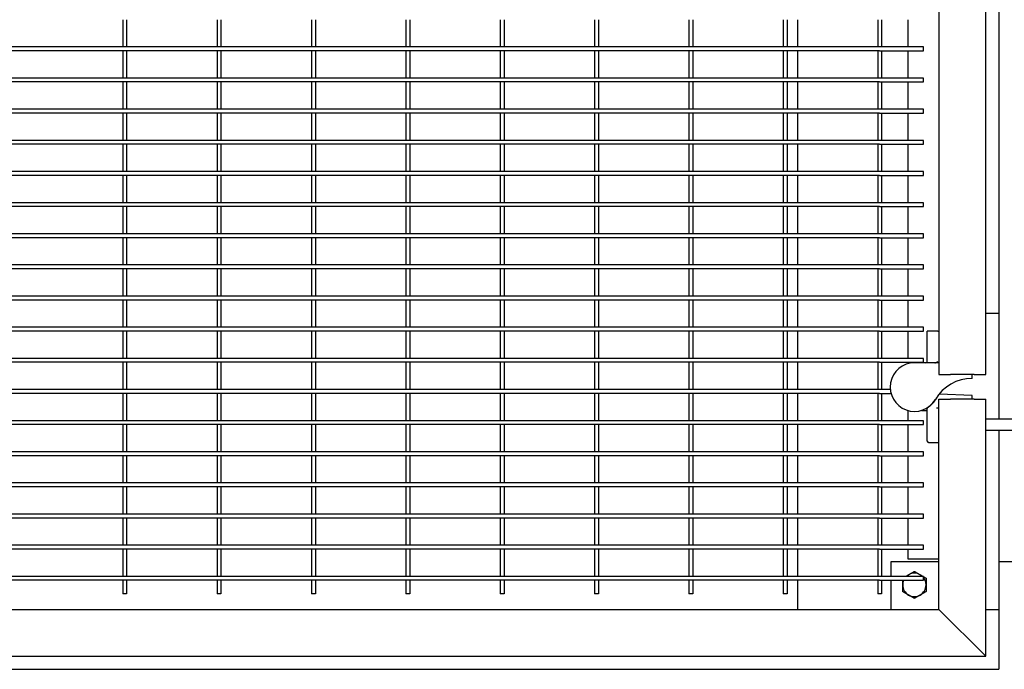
# Model space of a CAD drawing. Header units: inches. Extents: x 36 to 1719, y -84 to 1122.
# Tile 523 of 558: x 1014 to 1046, y 812 to 833. Entities that reach past the tile are written whole.
import ezdxf

# ---------------------------------------------------------------- set-up
doc = ezdxf.new("R2010")
doc.units = ezdxf.units.IN
doc.header["$LTSCALE"] = 48
doc.header["$MEASUREMENT"] = 0
doc.layers.add('Dimension (ANSI)', color=7, linetype='Continuous', lineweight=25)
doc.layers.add('Visible (ANSI)', color=7, linetype='Continuous', lineweight=30)
doc.styles.add('Note Text (ANSI)', font='tahoma.ttf')
doc.dimstyles.new('Architectural (ANSI)', dxfattribs={"dimscale": 48, "dimtxt": 0.125, "dimasz": 0.098425, "dimexe": 0.125, "dimexo": 0.0625, "dimgap": 0.031496, "dimtad": 0, "dimtih": 1, "dimtoh": 1, "dimdec": 4, "dimrnd": 1e-08, "dimzin": 3, "dimdsep": 46, "dimlunit": 4, "dimtxsty": 'Note Text (ANSI)', "dimcen": 0.09, "dimdle": 0.393701, "dimclrd": 256, "dimclre": 256, "dimclrt": 256, "dimadec": 0, "dimazin": 3, "dimtfac": 0.96, "dimtofl": 0, "dimtmove": 0, "dimatfit": 3, "dimfxl": 1, "dimfrac": 2, "dimtolj": 1, "dimtzin": 12, "dimlwd": -1, "dimlwe": -1, "dimarcsym": 0})

# ---------------------------------------------------------------- blocks, each defined once
blk = doc.blocks.new('*D15')
at = {"layer": 'Defpoints', "color": 0, "transparency": 16777216}
for p in [(1046.918, 854.671), (727.918, 840.715), (1046.918, 743.531)]:
    blk.add_point(p, dxfattribs=at)
at = {"layer": 'Dimension (ANSI)', "transparency": 16777216}
for p, q in [((1046.918, 851.671), (1046.918, 737.531)), ((727.918, 837.715), (727.918, 737.531)), ((732.642, 743.531), (854.572, 743.531)), ((1042.193, 743.531), (878.263, 743.531))]:
    blk.add_line(p, q, dxfattribs=at)
for points in [[(732.642, 744.318), (732.642, 742.743), (727.918, 743.531)], [(1042.193, 744.318), (1042.193, 742.743), (1046.918, 743.531)]]:
    blk.add_solid(points, dxfattribs=at)
at = {"layer": 'Dimension (ANSI)', "transparency": 16777216, "insert": (856.084, 746.656), "char_height": 6, "attachment_point": 1, "style": 'Note Text (ANSI)'}
blk.add_mtext('\\A1;26\'-7"', dxfattribs=at)

msp = doc.modelspace()

# ---------------------------------------------------------------- linework, layer by layer
at = {"layer": 'Visible (ANSI)'}
for p, q in [((1043.45768, 843.75579), (1043.45768, 821.75579)), ((1044.95768, 821.75579), (1044.95768, 843.75579)), ((1045.37768, 841.71131), (1045.37768, 823.71131)), ((1017.23893, 833.14881), (1017.23893, 832.27381)), ((1017.36393, 833.14881), (1017.36393, 832.27381)), ((1020.27018, 833.14881), (1020.27018, 832.27381)), ((1020.39518, 833.14881), (1020.39518, 832.27381)), ((1023.30143, 833.14881), (1023.30143, 832.27381)), ((1023.42643, 833.14881), (1023.42643, 832.27381)), ((1026.33268, 833.14881), (1026.33268, 832.27381)), ((1026.45768, 833.14881), (1026.45768, 832.27381)), ((1029.36393, 833.14881), (1029.36393, 832.27381)), ((1029.48893, 833.14881), (1029.48893, 832.27381)), ((1032.39518, 833.14881), (1032.39518, 832.27381)), ((1032.52018, 833.14881), (1032.52018, 832.27381)), ((1035.42643, 833.14881), (1035.42643, 832.27381)), ((1035.55143, 833.14881), (1035.55143, 832.27381)), ((1038.45768, 833.14881), (1038.45768, 832.27381)), ((1038.58268, 833.14881), (1038.58268, 832.27381)), ((1038.91768, 833.14881), (1038.91768, 832.27381)), ((1041.48893, 833.14881), (1041.48893, 832.27381)), ((1041.61393, 833.14881), (1041.61393, 832.27381)), ((1042.45768, 833.14881), (1042.45768, 832.27381)), ((1017.30143, 832.27381), (1011.23893, 832.27381)), ((1017.30143, 832.14881), (1011.23893, 832.14881)), ((1017.23893, 832.14881), (1017.23893, 831.27381)), ((1020.33268, 832.27381), (1017.30143, 832.27381)), ((1020.33268, 832.14881), (1017.30143, 832.14881)), ((1017.36393, 832.14881), (1017.36393, 831.27381)), ((1020.27018, 832.14881), (1020.27018, 831.27381)), ((1023.36393, 832.27381), (1020.33268, 832.27381)), ((1023.36393, 832.14881), (1020.33268, 832.14881)), ((1020.39518, 832.14881), (1020.39518, 831.27381)), ((1023.30143, 832.14881), (1023.30143, 831.27381)), ((1026.39518, 832.27381), (1023.36393, 832.27381)), ((1026.39518, 832.14881), (1023.36393, 832.14881)), ((1023.42643, 832.14881), (1023.42643, 831.27381)), ((1026.33268, 832.14881), (1026.33268, 831.27381)), ((1029.42643, 832.27381), (1026.39518, 832.27381)), ((1029.42643, 832.14881), (1026.39518, 832.14881)), ((1026.45768, 832.14881), (1026.45768, 831.27381)), ((1029.36393, 832.14881), (1029.36393, 831.27381)), ((1032.45768, 832.27381), (1029.42643, 832.27381)), ((1032.45768, 832.14881), (1029.42643, 832.14881)), ((1029.48893, 832.14881), (1029.48893, 831.27381)), ((1032.39518, 832.14881), (1032.39518, 831.27381)), ((1035.48893, 832.27381), (1032.45768, 832.27381)), ((1035.48893, 832.14881), (1032.45768, 832.14881)), ((1032.52018, 832.14881), (1032.52018, 831.27381)), ((1035.42643, 832.14881), (1035.42643, 831.27381)), ((1038.52018, 832.27381), (1035.48893, 832.27381)), ((1038.52018, 832.14881), (1035.48893, 832.14881)), ((1035.55143, 832.14881), (1035.55143, 831.27381)), ((1038.45768, 832.14881), (1038.45768, 831.27381)), ((1041.55143, 832.27381), (1038.52018, 832.27381)), ((1041.55143, 832.14881), (1038.52018, 832.14881)), ((1038.58268, 832.14881), (1038.58268, 831.27381)), ((1038.91768, 832.14881), (1038.91768, 831.27381)), ((1041.48893, 832.14881), (1041.48893, 831.27381)), ((1042.95768, 832.27381), (1041.55143, 832.27381)), ((1041.55143, 832.14881), (1042.95768, 832.14881)), ((1041.61393, 832.14881), (1041.61393, 831.27381)), ((1042.45768, 832.14881), (1042.45768, 831.27381)), ((1042.95768, 832.14881), (1042.95768, 832.27381)), ((1017.30143, 831.27381), (1011.23893, 831.27381)), ((1017.30143, 831.14881), (1011.23893, 831.14881)), ((1017.23893, 831.14881), (1017.23893, 830.27381)), ((1020.33268, 831.27381), (1017.30143, 831.27381)), ((1020.33268, 831.14881), (1017.30143, 831.14881)), ((1017.36393, 831.14881), (1017.36393, 830.27381)), ((1020.27018, 831.14881), (1020.27018, 830.27381)), ((1023.36393, 831.27381), (1020.33268, 831.27381)), ((1023.36393, 831.14881), (1020.33268, 831.14881)), ((1020.39518, 831.14881), (1020.39518, 830.27381)), ((1023.30143, 831.14881), (1023.30143, 830.27381)), ((1026.39518, 831.27381), (1023.36393, 831.27381)), ((1026.39518, 831.14881), (1023.36393, 831.14881)), ((1023.42643, 831.14881), (1023.42643, 830.27381)), ((1026.33268, 831.14881), (1026.33268, 830.27381)), ((1029.42643, 831.27381), (1026.39518, 831.27381)), ((1029.42643, 831.14881), (1026.39518, 831.14881)), ((1026.45768, 831.14881), (1026.45768, 830.27381)), ((1029.36393, 831.14881), (1029.36393, 830.27381)), ((1032.45768, 831.27381), (1029.42643, 831.27381)), ((1032.45768, 831.14881), (1029.42643, 831.14881)), ((1029.48893, 831.14881), (1029.48893, 830.27381)), ((1032.39518, 831.14881), (1032.39518, 830.27381)), ((1035.48893, 831.27381), (1032.45768, 831.27381)), ((1035.48893, 831.14881), (1032.45768, 831.14881)), ((1032.52018, 831.14881), (1032.52018, 830.27381)), ((1035.42643, 831.14881), (1035.42643, 830.27381)), ((1038.52018, 831.27381), (1035.48893, 831.27381)), ((1038.52018, 831.14881), (1035.48893, 831.14881)), ((1035.55143, 831.14881), (1035.55143, 830.27381)), ((1038.45768, 831.14881), (1038.45768, 830.27381)), ((1041.55143, 831.27381), (1038.52018, 831.27381)), ((1041.55143, 831.14881), (1038.52018, 831.14881)), ((1038.58268, 831.14881), (1038.58268, 830.27381)), ((1038.91768, 831.14881), (1038.91768, 830.27381)), ((1041.48893, 831.14881), (1041.48893, 830.27381)), ((1042.95768, 831.27381), (1041.55143, 831.27381)), ((1041.55143, 831.14881), (1042.95768, 831.14881)), ((1041.61393, 831.14881), (1041.61393, 830.27381)), ((1042.45768, 831.14881), (1042.45768, 830.27381)), ((1042.95768, 831.14881), (1042.95768, 831.27381)), ((1017.30143, 830.27381), (1011.23893, 830.27381)), ((1020.33268, 830.27381), (1017.30143, 830.27381)), ((1023.36393, 830.27381), (1020.33268, 830.27381)), ((1026.39518, 830.27381), (1023.36393, 830.27381)), ((1029.42643, 830.27381), (1026.39518, 830.27381)), ((1032.45768, 830.27381), (1029.42643, 830.27381)), ((1035.48893, 830.27381), (1032.45768, 830.27381)), ((1038.52018, 830.27381), (1035.48893, 830.27381)), ((1041.55143, 830.27381), (1038.52018, 830.27381)), ((1042.95768, 830.27381), (1041.55143, 830.27381)), ((1042.95768, 830.14881), (1042.95768, 830.27381)), ((1017.30143, 830.14881), (1011.23893, 830.14881)), ((1017.23893, 830.14881), (1017.23893, 829.27381)), ((1020.33268, 830.14881), (1017.30143, 830.14881)), ((1017.36393, 830.14881), (1017.36393, 829.27381)), ((1020.27018, 830.14881), (1020.27018, 829.27381)), ((1023.36393, 830.14881), (1020.33268, 830.14881)), ((1020.39518, 830.14881), (1020.39518, 829.27381)), ((1023.30143, 830.14881), (1023.30143, 829.27381)), ((1026.39518, 830.14881), (1023.36393, 830.14881)), ((1023.42643, 830.14881), (1023.42643, 829.27381)), ((1026.33268, 830.14881), (1026.33268, 829.27381)), ((1029.42643, 830.14881), (1026.39518, 830.14881)), ((1026.45768, 830.14881), (1026.45768, 829.27381)), ((1029.36393, 830.14881), (1029.36393, 829.27381)), ((1032.45768, 830.14881), (1029.42643, 830.14881)), ((1029.48893, 830.14881), (1029.48893, 829.27381)), ((1032.39518, 830.14881), (1032.39518, 829.27381)), ((1035.48893, 830.14881), (1032.45768, 830.14881)), ((1032.52018, 830.14881), (1032.52018, 829.27381)), ((1035.42643, 830.14881), (1035.42643, 829.27381)), ((1038.52018, 830.14881), (1035.48893, 830.14881)), ((1035.55143, 830.14881), (1035.55143, 829.27381)), ((1038.45768, 830.14881), (1038.45768, 829.27381)), ((1041.55143, 830.14881), (1038.52018, 830.14881)), ((1038.58268, 830.14881), (1038.58268, 829.27381)), ((1038.91768, 830.14881), (1038.91768, 829.27381)), ((1041.48893, 830.14881), (1041.48893, 829.27381)), ((1041.55143, 830.14881), (1042.95768, 830.14881)), ((1041.61393, 830.14881), (1041.61393, 829.27381)), ((1042.45768, 830.14881), (1042.45768, 829.27381)), ((1017.30143, 829.27381), (1011.23893, 829.27381)), ((1020.33268, 829.27381), (1017.30143, 829.27381)), ((1023.36393, 829.27381), (1020.33268, 829.27381)), ((1026.39518, 829.27381), (1023.36393, 829.27381)), ((1029.42643, 829.27381), (1026.39518, 829.27381)), ((1032.45768, 829.27381), (1029.42643, 829.27381)), ((1035.48893, 829.27381), (1032.45768, 829.27381)), ((1038.52018, 829.27381), (1035.48893, 829.27381)), ((1041.55143, 829.27381), (1038.52018, 829.27381)), ((1042.95768, 829.27381), (1041.55143, 829.27381)), ((1042.95768, 829.14881), (1042.95768, 829.27381)), ((1017.30143, 829.14881), (1011.23893, 829.14881)), ((1017.23893, 829.14881), (1017.23893, 828.27381)), ((1020.33268, 829.14881), (1017.30143, 829.14881)), ((1017.36393, 829.14881), (1017.36393, 828.27381)), ((1020.27018, 829.14881), (1020.27018, 828.27381)), ((1023.36393, 829.14881), (1020.33268, 829.14881)), ((1020.39518, 829.14881), (1020.39518, 828.27381)), ((1023.30143, 829.14881), (1023.30143, 828.27381)), ((1026.39518, 829.14881), (1023.36393, 829.14881)), ((1023.42643, 829.14881), (1023.42643, 828.27381)), ((1026.33268, 829.14881), (1026.33268, 828.27381)), ((1029.42643, 829.14881), (1026.39518, 829.14881)), ((1026.45768, 829.14881), (1026.45768, 828.27381)), ((1029.36393, 829.14881), (1029.36393, 828.27381)), ((1032.45768, 829.14881), (1029.42643, 829.14881)), ((1029.48893, 829.14881), (1029.48893, 828.27381)), ((1032.39518, 829.14881), (1032.39518, 828.27381)), ((1035.48893, 829.14881), (1032.45768, 829.14881)), ((1032.52018, 829.14881), (1032.52018, 828.27381)), ((1035.42643, 829.14881), (1035.42643, 828.27381)), ((1038.52018, 829.14881), (1035.48893, 829.14881)), ((1035.55143, 829.14881), (1035.55143, 828.27381)), ((1038.45768, 829.14881), (1038.45768, 828.27381)), ((1041.55143, 829.14881), (1038.52018, 829.14881)), ((1038.58268, 829.14881), (1038.58268, 828.27381)), ((1038.91768, 829.14881), (1038.91768, 828.27381)), ((1041.48893, 829.14881), (1041.48893, 828.27381)), ((1041.55143, 829.14881), (1042.95768, 829.14881)), ((1041.61393, 829.14881), (1041.61393, 828.27381)), ((1042.45768, 829.14881), (1042.45768, 828.27381)), ((1017.30143, 828.27381), (1011.23893, 828.27381)), ((1017.30143, 828.14881), (1011.23893, 828.14881)), ((1017.23893, 828.14881), (1017.23893, 827.27381)), ((1020.33268, 828.27381), (1017.30143, 828.27381)), ((1020.33268, 828.14881), (1017.30143, 828.14881)), ((1017.36393, 828.14881), (1017.36393, 827.27381)), ((1020.27018, 828.14881), (1020.27018, 827.27381)), ((1023.36393, 828.27381), (1020.33268, 828.27381)), ((1023.36393, 828.14881), (1020.33268, 828.14881)), ((1020.39518, 828.14881), (1020.39518, 827.27381)), ((1023.30143, 828.14881), (1023.30143, 827.27381)), ((1026.39518, 828.27381), (1023.36393, 828.27381)), ((1026.39518, 828.14881), (1023.36393, 828.14881)), ((1023.42643, 828.14881), (1023.42643, 827.27381)), ((1026.33268, 828.14881), (1026.33268, 827.27381)), ((1029.42643, 828.27381), (1026.39518, 828.27381)), ((1029.42643, 828.14881), (1026.39518, 828.14881)), ((1026.45768, 828.14881), (1026.45768, 827.27381)), ((1029.36393, 828.14881), (1029.36393, 827.27381)), ((1032.45768, 828.27381), (1029.42643, 828.27381)), ((1032.45768, 828.14881), (1029.42643, 828.14881)), ((1029.48893, 828.14881), (1029.48893, 827.27381)), ((1032.39518, 828.14881), (1032.39518, 827.27381)), ((1035.48893, 828.27381), (1032.45768, 828.27381)), ((1035.48893, 828.14881), (1032.45768, 828.14881)), ((1032.52018, 828.14881), (1032.52018, 827.27381)), ((1035.42643, 828.14881), (1035.42643, 827.27381)), ((1038.52018, 828.27381), (1035.48893, 828.27381)), ((1038.52018, 828.14881), (1035.48893, 828.14881)), ((1035.55143, 828.14881), (1035.55143, 827.27381)), ((1038.45768, 828.14881), (1038.45768, 827.27381)), ((1041.55143, 828.27381), (1038.52018, 828.27381)), ((1041.55143, 828.14881), (1038.52018, 828.14881)), ((1038.58268, 828.14881), (1038.58268, 827.27381)), ((1038.91768, 828.14881), (1038.91768, 827.27381)), ((1041.48893, 828.14881), (1041.48893, 827.27381)), ((1042.95768, 828.27381), (1041.55143, 828.27381)), ((1041.55143, 828.14881), (1042.95768, 828.14881)), ((1041.61393, 828.14881), (1041.61393, 827.27381)), ((1042.45768, 828.14881), (1042.45768, 827.27381)), ((1042.95768, 828.14881), (1042.95768, 828.27381)), ((1017.30143, 827.27381), (1011.23893, 827.27381)), ((1017.30143, 827.14881), (1011.23893, 827.14881)), ((1017.23893, 827.14881), (1017.23893, 826.27381)), ((1020.33268, 827.27381), (1017.30143, 827.27381)), ((1020.33268, 827.14881), (1017.30143, 827.14881)), ((1017.36393, 827.14881), (1017.36393, 826.27381)), ((1020.27018, 827.14881), (1020.27018, 826.27381)), ((1023.36393, 827.27381), (1020.33268, 827.27381)), ((1023.36393, 827.14881), (1020.33268, 827.14881)), ((1020.39518, 827.14881), (1020.39518, 826.27381)), ((1023.30143, 827.14881), (1023.30143, 826.27381)), ((1026.39518, 827.27381), (1023.36393, 827.27381)), ((1026.39518, 827.14881), (1023.36393, 827.14881)), ((1023.42643, 827.14881), (1023.42643, 826.27381)), ((1026.33268, 827.14881), (1026.33268, 826.27381)), ((1029.42643, 827.27381), (1026.39518, 827.27381)), ((1029.42643, 827.14881), (1026.39518, 827.14881)), ((1026.45768, 827.14881), (1026.45768, 826.27381)), ((1029.36393, 827.14881), (1029.36393, 826.27381)), ((1032.45768, 827.27381), (1029.42643, 827.27381)), ((1032.45768, 827.14881), (1029.42643, 827.14881)), ((1029.48893, 827.14881), (1029.48893, 826.27381)), ((1032.39518, 827.14881), (1032.39518, 826.27381)), ((1035.48893, 827.27381), (1032.45768, 827.27381)), ((1035.48893, 827.14881), (1032.45768, 827.14881)), ((1032.52018, 827.14881), (1032.52018, 826.27381)), ((1035.42643, 827.14881), (1035.42643, 826.27381)), ((1038.52018, 827.27381), (1035.48893, 827.27381)), ((1038.52018, 827.14881), (1035.48893, 827.14881)), ((1035.55143, 827.14881), (1035.55143, 826.27381)), ((1038.45768, 827.14881), (1038.45768, 826.27381)), ((1041.55143, 827.27381), (1038.52018, 827.27381)), ((1041.55143, 827.14881), (1038.52018, 827.14881)), ((1038.58268, 827.14881), (1038.58268, 826.27381)), ((1038.91768, 827.14881), (1038.91768, 826.27381)), ((1041.48893, 827.14881), (1041.48893, 826.27381)), ((1042.95768, 827.27381), (1041.55143, 827.27381)), ((1041.55143, 827.14881), (1042.95768, 827.14881)), ((1041.61393, 827.14881), (1041.61393, 826.27381)), ((1042.45768, 827.14881), (1042.45768, 826.27381)), ((1042.95768, 827.14881), (1042.95768, 827.27381)), ((1017.30143, 826.27381), (1011.23893, 826.27381)), ((1017.30143, 826.14881), (1011.23893, 826.14881)), ((1017.23893, 826.14881), (1017.23893, 825.27381)), ((1020.33268, 826.27381), (1017.30143, 826.27381)), ((1020.33268, 826.14881), (1017.30143, 826.14881)), ((1017.36393, 826.14881), (1017.36393, 825.27381)), ((1020.27018, 826.14881), (1020.27018, 825.27381)), ((1023.36393, 826.27381), (1020.33268, 826.27381)), ((1023.36393, 826.14881), (1020.33268, 826.14881)), ((1020.39518, 826.14881), (1020.39518, 825.27381)), ((1023.30143, 826.14881), (1023.30143, 825.27381)), ((1026.39518, 826.27381), (1023.36393, 826.27381)), ((1026.39518, 826.14881), (1023.36393, 826.14881)), ((1023.42643, 826.14881), (1023.42643, 825.27381)), ((1026.33268, 826.14881), (1026.33268, 825.27381)), ((1029.42643, 826.27381), (1026.39518, 826.27381)), ((1029.42643, 826.14881), (1026.39518, 826.14881)), ((1026.45768, 826.14881), (1026.45768, 825.27381)), ((1029.36393, 826.14881), (1029.36393, 825.27381)), ((1032.45768, 826.27381), (1029.42643, 826.27381)), ((1032.45768, 826.14881), (1029.42643, 826.14881)), ((1029.48893, 826.14881), (1029.48893, 825.27381)), ((1032.39518, 826.14881), (1032.39518, 825.27381)), ((1035.48893, 826.27381), (1032.45768, 826.27381)), ((1035.48893, 826.14881), (1032.45768, 826.14881)), ((1032.52018, 826.14881), (1032.52018, 825.27381)), ((1035.42643, 826.14881), (1035.42643, 825.27381)), ((1038.52018, 826.27381), (1035.48893, 826.27381)), ((1038.52018, 826.14881), (1035.48893, 826.14881)), ((1035.55143, 826.14881), (1035.55143, 825.27381)), ((1038.45768, 826.14881), (1038.45768, 825.27381)), ((1041.55143, 826.27381), (1038.52018, 826.27381)), ((1041.55143, 826.14881), (1038.52018, 826.14881)), ((1038.58268, 826.14881), (1038.58268, 825.27381)), ((1038.91768, 826.14881), (1038.91768, 825.27381)), ((1041.48893, 826.14881), (1041.48893, 825.27381)), ((1042.95768, 826.27381), (1041.55143, 826.27381)), ((1041.55143, 826.14881), (1042.95768, 826.14881)), ((1041.61393, 826.14881), (1041.61393, 825.27381)), ((1042.45768, 826.14881), (1042.45768, 825.27381)), ((1042.95768, 826.14881), (1042.95768, 826.27381)), ((1017.30143, 825.27381), (1011.23893, 825.27381)), ((1017.30143, 825.14881), (1011.23893, 825.14881)), ((1017.23893, 825.14881), (1017.23893, 824.27381)), ((1020.33268, 825.27381), (1017.30143, 825.27381)), ((1020.33268, 825.14881), (1017.30143, 825.14881)), ((1017.36393, 825.14881), (1017.36393, 824.27381)), ((1020.27018, 825.14881), (1020.27018, 824.27381)), ((1023.36393, 825.27381), (1020.33268, 825.27381)), ((1023.36393, 825.14881), (1020.33268, 825.14881)), ((1020.39518, 825.14881), (1020.39518, 824.27381)), ((1023.30143, 825.14881), (1023.30143, 824.27381)), ((1026.39518, 825.27381), (1023.36393, 825.27381)), ((1026.39518, 825.14881), (1023.36393, 825.14881)), ((1023.42643, 825.14881), (1023.42643, 824.27381)), ((1026.33268, 825.14881), (1026.33268, 824.27381)), ((1029.42643, 825.27381), (1026.39518, 825.27381)), ((1029.42643, 825.14881), (1026.39518, 825.14881)), ((1026.45768, 825.14881), (1026.45768, 824.27381)), ((1029.36393, 825.14881), (1029.36393, 824.27381)), ((1032.45768, 825.27381), (1029.42643, 825.27381)), ((1032.45768, 825.14881), (1029.42643, 825.14881)), ((1029.48893, 825.14881), (1029.48893, 824.27381)), ((1032.39518, 825.14881), (1032.39518, 824.27381)), ((1035.48893, 825.27381), (1032.45768, 825.27381)), ((1035.48893, 825.14881), (1032.45768, 825.14881)), ((1032.52018, 825.14881), (1032.52018, 824.27381)), ((1035.42643, 825.14881), (1035.42643, 824.27381)), ((1038.52018, 825.27381), (1035.48893, 825.27381)), ((1038.52018, 825.14881), (1035.48893, 825.14881)), ((1035.55143, 825.14881), (1035.55143, 824.27381)), ((1038.45768, 825.14881), (1038.45768, 824.27381)), ((1041.55143, 825.27381), (1038.52018, 825.27381)), ((1041.55143, 825.14881), (1038.52018, 825.14881)), ((1038.58268, 825.14881), (1038.58268, 824.27381)), ((1038.91768, 825.14881), (1038.91768, 824.27381)), ((1041.48893, 825.14881), (1041.48893, 824.27381)), ((1042.95768, 825.27381), (1041.55143, 825.27381)), ((1041.55143, 825.14881), (1042.95768, 825.14881)), ((1041.61393, 825.14881), (1041.61393, 824.27381)), ((1042.45768, 825.14881), (1042.45768, 824.27381)), ((1042.95768, 825.14881), (1042.95768, 825.27381)), ((1017.30143, 824.27381), (1011.23893, 824.27381)), ((1020.33268, 824.27381), (1017.30143, 824.27381)), ((1023.36393, 824.27381), (1020.33268, 824.27381)), ((1026.39518, 824.27381), (1023.36393, 824.27381)), ((1029.42643, 824.27381), (1026.39518, 824.27381)), ((1032.45768, 824.27381), (1029.42643, 824.27381)), ((1035.48893, 824.27381), (1032.45768, 824.27381)), ((1038.52018, 824.27381), (1035.48893, 824.27381)), ((1041.55143, 824.27381), (1038.52018, 824.27381)), ((1042.95768, 824.27381), (1041.55143, 824.27381)), ((1042.95768, 824.14881), (1042.95768, 824.27381)), ((1017.30143, 824.14881), (1011.23893, 824.14881)), ((1017.23893, 824.14881), (1017.23893, 823.27381)), ((1020.33268, 824.14881), (1017.30143, 824.14881)), ((1017.36393, 824.14881), (1017.36393, 823.27381)), ((1020.27018, 824.14881), (1020.27018, 823.27381)), ((1023.36393, 824.14881), (1020.33268, 824.14881)), ((1020.39518, 824.14881), (1020.39518, 823.27381)), ((1023.30143, 824.14881), (1023.30143, 823.27381)), ((1026.39518, 824.14881), (1023.36393, 824.14881)), ((1023.42643, 824.14881), (1023.42643, 823.27381)), ((1026.33268, 824.14881), (1026.33268, 823.27381)), ((1029.42643, 824.14881), (1026.39518, 824.14881)), ((1026.45768, 824.14881), (1026.45768, 823.27381)), ((1029.36393, 824.14881), (1029.36393, 823.27381)), ((1032.45768, 824.14881), (1029.42643, 824.14881)), ((1029.48893, 824.14881), (1029.48893, 823.27381)), ((1032.39518, 824.14881), (1032.39518, 823.27381)), ((1035.48893, 824.14881), (1032.45768, 824.14881)), ((1032.52018, 824.14881), (1032.52018, 823.27381)), ((1035.42643, 824.14881), (1035.42643, 823.27381)), ((1038.52018, 824.14881), (1035.48893, 824.14881)), ((1035.55143, 824.14881), (1035.55143, 823.27381)), ((1038.45768, 824.14881), (1038.45768, 823.27381)), ((1041.55143, 824.14881), (1038.52018, 824.14881)), ((1038.58268, 824.14881), (1038.58268, 823.27381)), ((1038.91768, 824.14881), (1038.91768, 823.27381)), ((1041.48893, 824.14881), (1041.48893, 823.27381)), ((1041.55143, 824.14881), (1042.95768, 824.14881)), ((1041.61393, 824.14881), (1041.61393, 823.27381)), ((1042.45768, 824.14881), (1042.45768, 823.27381)), ((1045.37768, 823.71131), (1044.95768, 823.71131)), ((1045.37768, 823.71131), (1045.37768, 820.33631)), ((1017.30143, 823.27381), (1011.23893, 823.27381)), ((1020.33268, 823.27381), (1017.30143, 823.27381)), ((1023.36393, 823.27381), (1020.33268, 823.27381)), ((1026.39518, 823.27381), (1023.36393, 823.27381)), ((1029.42643, 823.27381), (1026.39518, 823.27381)), ((1032.45768, 823.27381), (1029.42643, 823.27381)), ((1035.48893, 823.27381), (1032.45768, 823.27381)), ((1038.52018, 823.27381), (1035.48893, 823.27381)), ((1041.55143, 823.27381), (1038.52018, 823.27381)), ((1042.95768, 823.27381), (1041.55143, 823.27381)), ((1042.95768, 823.14881), (1042.95768, 823.27381)), ((1017.30143, 823.14881), (1011.23893, 823.14881)), ((1017.23893, 823.14881), (1017.23893, 822.27381)), ((1020.33268, 823.14881), (1017.30143, 823.14881)), ((1017.36393, 823.14881), (1017.36393, 822.27381)), ((1020.27018, 823.14881), (1020.27018, 822.27381)), ((1023.36393, 823.14881), (1020.33268, 823.14881)), ((1020.39518, 823.14881), (1020.39518, 822.27381)), ((1023.30143, 823.14881), (1023.30143, 822.27381)), ((1026.39518, 823.14881), (1023.36393, 823.14881)), ((1023.42643, 823.14881), (1023.42643, 822.27381)), ((1026.33268, 823.14881), (1026.33268, 822.27381)), ((1029.42643, 823.14881), (1026.39518, 823.14881)), ((1026.45768, 823.14881), (1026.45768, 822.27381)), ((1029.36393, 823.14881), (1029.36393, 822.27381)), ((1032.45768, 823.14881), (1029.42643, 823.14881)), ((1029.48893, 823.14881), (1029.48893, 822.27381)), ((1032.39518, 823.14881), (1032.39518, 822.27381)), ((1035.48893, 823.14881), (1032.45768, 823.14881)), ((1032.52018, 823.14881), (1032.52018, 822.27381)), ((1035.42643, 823.14881), (1035.42643, 822.27381)), ((1038.52018, 823.14881), (1035.48893, 823.14881)), ((1035.55143, 823.14881), (1035.55143, 822.27381)), ((1038.45768, 823.14881), (1038.45768, 822.27381)), ((1041.55143, 823.14881), (1038.52018, 823.14881)), ((1038.58268, 823.14881), (1038.58268, 822.27381)), ((1038.91768, 823.14881), (1038.91768, 822.27381)), ((1041.48893, 823.14881), (1041.48893, 822.27381)), ((1041.55143, 823.14881), (1042.95768, 823.14881)), ((1041.61393, 823.14881), (1041.61393, 822.27381)), ((1042.45768, 823.14881), (1042.45768, 822.27381)), ((1043.10099, 823.14555), (1043.08268, 823.14555)), ((1043.08268, 822.19679), (1043.08268, 823.14555)), ((1043.42107, 823.14555), (1043.37688, 823.14555)), ((1043.42107, 823.14555), (1043.45768, 823.14555)), ((1017.30143, 822.27381), (1011.23893, 822.27381)), ((1017.30143, 822.14881), (1011.23893, 822.14881)), ((1017.23893, 822.14881), (1017.23893, 821.27381)), ((1020.33268, 822.27381), (1017.30143, 822.27381)), ((1020.33268, 822.14881), (1017.30143, 822.14881)), ((1017.36393, 822.14881), (1017.36393, 821.27381)), ((1020.27018, 822.14881), (1020.27018, 821.27381)), ((1023.36393, 822.27381), (1020.33268, 822.27381)), ((1023.36393, 822.14881), (1020.33268, 822.14881)), ((1020.39518, 822.14881), (1020.39518, 821.27381)), ((1023.30143, 822.14881), (1023.30143, 821.27381)), ((1026.39518, 822.27381), (1023.36393, 822.27381)), ((1026.39518, 822.14881), (1023.36393, 822.14881)), ((1023.42643, 822.14881), (1023.42643, 821.27381)), ((1026.33268, 822.14881), (1026.33268, 821.27381)), ((1029.42643, 822.27381), (1026.39518, 822.27381)), ((1029.42643, 822.14881), (1026.39518, 822.14881)), ((1026.45768, 822.14881), (1026.45768, 821.27381)), ((1029.36393, 822.14881), (1029.36393, 821.27381)), ((1032.45768, 822.27381), (1029.42643, 822.27381)), ((1032.45768, 822.14881), (1029.42643, 822.14881)), ((1029.48893, 822.14881), (1029.48893, 821.27381)), ((1032.39518, 822.14881), (1032.39518, 821.27381)), ((1035.48893, 822.27381), (1032.45768, 822.27381)), ((1035.48893, 822.14881), (1032.45768, 822.14881)), ((1032.52018, 822.14881), (1032.52018, 821.27381)), ((1035.42643, 822.14881), (1035.42643, 821.27381)), ((1038.52018, 822.27381), (1035.48893, 822.27381)), ((1038.52018, 822.14881), (1035.48893, 822.14881)), ((1035.55143, 822.14881), (1035.55143, 821.27381)), ((1038.45768, 822.14881), (1038.45768, 821.27381)), ((1041.55143, 822.27381), (1038.52018, 822.27381)), ((1041.55143, 822.14881), (1038.52018, 822.14881)), ((1038.58268, 822.14881), (1038.58268, 821.27381)), ((1038.91768, 822.14881), (1038.91768, 821.27381)), ((1041.48893, 822.14881), (1041.48893, 821.27381)), ((1042.95768, 822.27381), (1041.55143, 822.27381)), ((1041.55143, 822.14881), (1042.95768, 822.14881)), ((1041.61393, 822.14881), (1041.61393, 821.27381)), ((1042.45768, 822.14881), (1042.45768, 822.10425)), ((1043.32751, 822.13429), (1042.67225, 822.13429)), ((1042.95768, 822.14881), (1042.95768, 822.27381)), ((1043.45768, 822.13429), (1043.32751, 822.13429)), ((1043.45768, 821.75579), (1043.83268, 821.75579)), ((1044.58268, 821.75579), (1043.83268, 821.75579)), ((1044.52067, 821.63079), (1044.52067, 821.75579)), ((1044.58268, 821.75579), (1044.95768, 821.75579)), ((1017.30143, 821.27381), (1011.23893, 821.27381)), ((1017.30143, 821.14881), (1011.23893, 821.14881)), ((1017.23893, 821.14881), (1017.23893, 820.27381)), ((1020.33268, 821.27381), (1017.30143, 821.27381)), ((1020.33268, 821.14881), (1017.30143, 821.14881)), ((1017.36393, 821.14881), (1017.36393, 820.27381)), ((1020.27018, 821.14881), (1020.27018, 820.27381)), ((1023.36393, 821.27381), (1020.33268, 821.27381)), ((1023.36393, 821.14881), (1020.33268, 821.14881)), ((1020.39518, 821.14881), (1020.39518, 820.27381)), ((1023.30143, 821.14881), (1023.30143, 820.27381)), ((1026.39518, 821.27381), (1023.36393, 821.27381)), ((1026.39518, 821.14881), (1023.36393, 821.14881)), ((1023.42643, 821.14881), (1023.42643, 820.27381)), ((1026.33268, 821.14881), (1026.33268, 820.27381)), ((1029.42643, 821.27381), (1026.39518, 821.27381)), ((1029.42643, 821.14881), (1026.39518, 821.14881)), ((1026.45768, 821.14881), (1026.45768, 820.27381)), ((1029.36393, 821.14881), (1029.36393, 820.27381)), ((1032.45768, 821.27381), (1029.42643, 821.27381)), ((1032.45768, 821.14881), (1029.42643, 821.14881)), ((1029.48893, 821.14881), (1029.48893, 820.27381)), ((1032.39518, 821.14881), (1032.39518, 820.27381)), ((1035.48893, 821.27381), (1032.45768, 821.27381)), ((1035.48893, 821.14881), (1032.45768, 821.14881)), ((1032.52018, 821.14881), (1032.52018, 820.27381)), ((1035.42643, 821.14881), (1035.42643, 820.27381)), ((1038.52018, 821.27381), (1035.48893, 821.27381)), ((1038.52018, 821.14881), (1035.48893, 821.14881)), ((1035.55143, 821.14881), (1035.55143, 820.27381)), ((1038.45768, 821.14881), (1038.45768, 820.27381)), ((1041.55143, 821.27381), (1038.52018, 821.27381)), ((1041.55143, 821.14881), (1038.52018, 821.14881)), ((1038.58268, 821.14881), (1038.58268, 820.27381)), ((1038.91768, 821.14881), (1038.91768, 820.27381)), ((1041.48893, 821.14881), (1041.48893, 820.27381)), ((1041.89503, 821.27381), (1041.55143, 821.27381)), ((1041.55143, 821.14881), (1041.91817, 821.14881)), ((1041.61393, 821.14881), (1041.61393, 820.27381)), ((1043.46527, 821.12316), (1043.46039, 821.12333)), ((1044.52067, 821.08631), (1043.46527, 821.12316)), ((1044.52067, 820.96131), (1044.52067, 821.08631)), ((1043.45768, 820.96131), (1043.83268, 820.96131)), ((1043.45768, 814.21131), (1043.45768, 820.96131)), ((1044.58268, 820.96131), (1043.83268, 820.96131)), ((1044.58268, 820.96131), (1044.95768, 820.96131)), ((1044.95768, 820.33631), (1044.95768, 820.96131)), ((1042.45768, 820.60183), (1042.45768, 820.27381)), ((1042.891, 820.60304), (1043.04102, 820.60304)), ((1043.08268, 819.61321), (1043.08268, 820.66215)), ((1043.41411, 820.68506), (1043.45768, 820.68506)), ((1017.30143, 820.27381), (1011.23893, 820.27381)), ((1017.30143, 820.14881), (1011.23893, 820.14881)), ((1017.23893, 820.14881), (1017.23893, 819.27381)), ((1020.33268, 820.27381), (1017.30143, 820.27381)), ((1020.33268, 820.14881), (1017.30143, 820.14881)), ((1017.36393, 820.14881), (1017.36393, 819.27381)), ((1020.27018, 820.14881), (1020.27018, 819.27381)), ((1023.36393, 820.27381), (1020.33268, 820.27381)), ((1023.36393, 820.14881), (1020.33268, 820.14881)), ((1020.39518, 820.14881), (1020.39518, 819.27381)), ((1023.30143, 820.14881), (1023.30143, 819.27381)), ((1026.39518, 820.27381), (1023.36393, 820.27381)), ((1026.39518, 820.14881), (1023.36393, 820.14881)), ((1023.42643, 820.14881), (1023.42643, 819.27381)), ((1026.33268, 820.14881), (1026.33268, 819.27381)), ((1029.42643, 820.27381), (1026.39518, 820.27381)), ((1029.42643, 820.14881), (1026.39518, 820.14881)), ((1026.45768, 820.14881), (1026.45768, 819.27381)), ((1029.36393, 820.14881), (1029.36393, 819.27381)), ((1032.45768, 820.27381), (1029.42643, 820.27381)), ((1032.45768, 820.14881), (1029.42643, 820.14881)), ((1029.48893, 820.14881), (1029.48893, 819.27381)), ((1032.39518, 820.14881), (1032.39518, 819.27381)), ((1035.48893, 820.27381), (1032.45768, 820.27381)), ((1035.48893, 820.14881), (1032.45768, 820.14881)), ((1032.52018, 820.14881), (1032.52018, 819.27381)), ((1035.42643, 820.14881), (1035.42643, 819.27381)), ((1038.52018, 820.27381), (1035.48893, 820.27381)), ((1038.52018, 820.14881), (1035.48893, 820.14881)), ((1035.55143, 820.14881), (1035.55143, 819.27381)), ((1038.45768, 820.14881), (1038.45768, 819.27381)), ((1041.55143, 820.27381), (1038.52018, 820.27381)), ((1041.55143, 820.14881), (1038.52018, 820.14881)), ((1038.58268, 820.14881), (1038.58268, 819.27381)), ((1038.91768, 820.14881), (1038.91768, 819.27381)), ((1041.48893, 820.14881), (1041.48893, 819.27381)), ((1042.95768, 820.27381), (1041.55143, 820.27381)), ((1041.55143, 820.14881), (1042.95768, 820.14881)), ((1041.61393, 820.14881), (1041.61393, 819.27381)), ((1042.45768, 820.14881), (1042.45768, 819.27381)), ((1042.95768, 820.14881), (1042.95768, 820.27381)), ((1044.95768, 820.33631), (1050.95768, 820.33631)), ((1044.95768, 819.96131), (1044.95768, 820.33631)), ((1044.95768, 812.71131), (1044.95768, 819.96131)), ((1050.95768, 819.96131), (1044.95768, 819.96131)), ((1045.37768, 819.96131), (1045.37768, 814.21131)), ((1043.12435, 819.57154), (1043.41244, 819.57154)), ((1043.41244, 819.57154), (1043.45768, 819.57154)), ((1017.30143, 819.27381), (1011.23893, 819.27381)), ((1017.30143, 819.14881), (1011.23893, 819.14881)), ((1017.23893, 819.14881), (1017.23893, 818.27381)), ((1020.33268, 819.27381), (1017.30143, 819.27381)), ((1020.33268, 819.14881), (1017.30143, 819.14881)), ((1017.36393, 819.14881), (1017.36393, 818.27381)), ((1020.27018, 819.14881), (1020.27018, 818.27381)), ((1023.36393, 819.27381), (1020.33268, 819.27381)), ((1023.36393, 819.14881), (1020.33268, 819.14881)), ((1020.39518, 819.14881), (1020.39518, 818.27381)), ((1023.30143, 819.14881), (1023.30143, 818.27381)), ((1026.39518, 819.27381), (1023.36393, 819.27381)), ((1026.39518, 819.14881), (1023.36393, 819.14881)), ((1023.42643, 819.14881), (1023.42643, 818.27381)), ((1026.33268, 819.14881), (1026.33268, 818.27381)), ((1029.42643, 819.27381), (1026.39518, 819.27381)), ((1029.42643, 819.14881), (1026.39518, 819.14881)), ((1026.45768, 819.14881), (1026.45768, 818.27381)), ((1029.36393, 819.14881), (1029.36393, 818.27381)), ((1032.45768, 819.27381), (1029.42643, 819.27381)), ((1032.45768, 819.14881), (1029.42643, 819.14881)), ((1029.48893, 819.14881), (1029.48893, 818.27381)), ((1032.39518, 819.14881), (1032.39518, 818.27381)), ((1035.48893, 819.27381), (1032.45768, 819.27381)), ((1035.48893, 819.14881), (1032.45768, 819.14881)), ((1032.52018, 819.14881), (1032.52018, 818.27381)), ((1035.42643, 819.14881), (1035.42643, 818.27381)), ((1038.52018, 819.27381), (1035.48893, 819.27381)), ((1038.52018, 819.14881), (1035.48893, 819.14881)), ((1035.55143, 819.14881), (1035.55143, 818.27381)), ((1038.45768, 819.14881), (1038.45768, 818.27381)), ((1041.55143, 819.27381), (1038.52018, 819.27381)), ((1041.55143, 819.14881), (1038.52018, 819.14881)), ((1038.58268, 819.14881), (1038.58268, 818.27381)), ((1038.91768, 819.14881), (1038.91768, 818.27381)), ((1041.48893, 819.14881), (1041.48893, 818.27381)), ((1042.95768, 819.27381), (1041.55143, 819.27381)), ((1041.55143, 819.14881), (1042.95768, 819.14881)), ((1041.61393, 819.14881), (1041.61393, 818.27381)), ((1042.45768, 819.14881), (1042.45768, 818.27381)), ((1042.95768, 819.14881), (1042.95768, 819.27381)), ((1017.30143, 818.27381), (1011.23893, 818.27381)), ((1020.33268, 818.27381), (1017.30143, 818.27381)), ((1023.36393, 818.27381), (1020.33268, 818.27381)), ((1026.39518, 818.27381), (1023.36393, 818.27381)), ((1029.42643, 818.27381), (1026.39518, 818.27381)), ((1032.45768, 818.27381), (1029.42643, 818.27381)), ((1035.48893, 818.27381), (1032.45768, 818.27381)), ((1038.52018, 818.27381), (1035.48893, 818.27381)), ((1041.55143, 818.27381), (1038.52018, 818.27381)), ((1042.95768, 818.27381), (1041.55143, 818.27381)), ((1042.95768, 818.14881), (1042.95768, 818.27381)), ((1017.30143, 818.14881), (1011.23893, 818.14881)), ((1017.23893, 818.14881), (1017.23893, 817.27381)), ((1020.33268, 818.14881), (1017.30143, 818.14881)), ((1017.36393, 818.14881), (1017.36393, 817.27381)), ((1020.27018, 818.14881), (1020.27018, 817.27381)), ((1023.36393, 818.14881), (1020.33268, 818.14881)), ((1020.39518, 818.14881), (1020.39518, 817.27381)), ((1023.30143, 818.14881), (1023.30143, 817.27381)), ((1026.39518, 818.14881), (1023.36393, 818.14881)), ((1023.42643, 818.14881), (1023.42643, 817.27381)), ((1026.33268, 818.14881), (1026.33268, 817.27381)), ((1029.42643, 818.14881), (1026.39518, 818.14881)), ((1026.45768, 818.14881), (1026.45768, 817.27381)), ((1029.36393, 818.14881), (1029.36393, 817.27381)), ((1032.45768, 818.14881), (1029.42643, 818.14881)), ((1029.48893, 818.14881), (1029.48893, 817.27381)), ((1032.39518, 818.14881), (1032.39518, 817.27381)), ((1035.48893, 818.14881), (1032.45768, 818.14881)), ((1032.52018, 818.14881), (1032.52018, 817.27381)), ((1035.42643, 818.14881), (1035.42643, 817.27381)), ((1038.52018, 818.14881), (1035.48893, 818.14881)), ((1035.55143, 818.14881), (1035.55143, 817.27381)), ((1038.45768, 818.14881), (1038.45768, 817.27381)), ((1041.55143, 818.14881), (1038.52018, 818.14881)), ((1038.58268, 818.14881), (1038.58268, 817.27381)), ((1038.91768, 818.14881), (1038.91768, 817.27381)), ((1041.48893, 818.14881), (1041.48893, 817.27381)), ((1041.55143, 818.14881), (1042.95768, 818.14881)), ((1041.61393, 818.14881), (1041.61393, 817.27381)), ((1042.45768, 818.14881), (1042.45768, 817.27381)), ((1017.30143, 817.27381), (1011.23893, 817.27381)), ((1020.33268, 817.27381), (1017.30143, 817.27381)), ((1023.36393, 817.27381), (1020.33268, 817.27381)), ((1026.39518, 817.27381), (1023.36393, 817.27381)), ((1029.42643, 817.27381), (1026.39518, 817.27381)), ((1032.45768, 817.27381), (1029.42643, 817.27381)), ((1035.48893, 817.27381), (1032.45768, 817.27381)), ((1038.52018, 817.27381), (1035.48893, 817.27381)), ((1041.55143, 817.27381), (1038.52018, 817.27381)), ((1042.95768, 817.27381), (1041.55143, 817.27381)), ((1042.95768, 817.14881), (1042.95768, 817.27381)), ((1017.30143, 817.14881), (1011.23893, 817.14881)), ((1017.23893, 817.14881), (1017.23893, 816.27381)), ((1020.33268, 817.14881), (1017.30143, 817.14881)), ((1017.36393, 817.14881), (1017.36393, 816.27381)), ((1020.27018, 817.14881), (1020.27018, 816.27381)), ((1023.36393, 817.14881), (1020.33268, 817.14881)), ((1020.39518, 817.14881), (1020.39518, 816.27381)), ((1023.30143, 817.14881), (1023.30143, 816.27381)), ((1026.39518, 817.14881), (1023.36393, 817.14881)), ((1023.42643, 817.14881), (1023.42643, 816.27381)), ((1026.33268, 817.14881), (1026.33268, 816.27381)), ((1029.42643, 817.14881), (1026.39518, 817.14881)), ((1026.45768, 817.14881), (1026.45768, 816.27381)), ((1029.36393, 817.14881), (1029.36393, 816.27381)), ((1032.45768, 817.14881), (1029.42643, 817.14881)), ((1029.48893, 817.14881), (1029.48893, 816.27381)), ((1032.39518, 817.14881), (1032.39518, 816.27381)), ((1035.48893, 817.14881), (1032.45768, 817.14881)), ((1032.52018, 817.14881), (1032.52018, 816.27381)), ((1035.42643, 817.14881), (1035.42643, 816.27381)), ((1038.52018, 817.14881), (1035.48893, 817.14881)), ((1035.55143, 817.14881), (1035.55143, 816.27381)), ((1038.45768, 817.14881), (1038.45768, 816.27381)), ((1041.55143, 817.14881), (1038.52018, 817.14881)), ((1038.58268, 817.14881), (1038.58268, 816.27381)), ((1038.91768, 817.14881), (1038.91768, 816.27381)), ((1041.48893, 817.14881), (1041.48893, 816.27381)), ((1041.55143, 817.14881), (1042.95768, 817.14881)), ((1041.61393, 817.14881), (1041.61393, 816.27381)), ((1042.45768, 817.14881), (1042.45768, 816.27381)), ((1017.30143, 816.27381), (1011.23893, 816.27381)), ((1017.30143, 816.14881), (1011.23893, 816.14881)), ((1017.23893, 816.14881), (1017.23893, 815.27381)), ((1020.33268, 816.27381), (1017.30143, 816.27381)), ((1020.33268, 816.14881), (1017.30143, 816.14881)), ((1017.36393, 816.14881), (1017.36393, 815.27381)), ((1020.27018, 816.14881), (1020.27018, 815.27381)), ((1023.36393, 816.27381), (1020.33268, 816.27381)), ((1023.36393, 816.14881), (1020.33268, 816.14881)), ((1020.39518, 816.14881), (1020.39518, 815.27381)), ((1023.30143, 816.14881), (1023.30143, 815.27381)), ((1026.39518, 816.27381), (1023.36393, 816.27381)), ((1026.39518, 816.14881), (1023.36393, 816.14881)), ((1023.42643, 816.14881), (1023.42643, 815.27381)), ((1026.33268, 816.14881), (1026.33268, 815.27381)), ((1029.42643, 816.27381), (1026.39518, 816.27381)), ((1029.42643, 816.14881), (1026.39518, 816.14881)), ((1026.45768, 816.14881), (1026.45768, 815.27381)), ((1029.36393, 816.14881), (1029.36393, 815.27381)), ((1032.45768, 816.27381), (1029.42643, 816.27381)), ((1032.45768, 816.14881), (1029.42643, 816.14881)), ((1029.48893, 816.14881), (1029.48893, 815.27381)), ((1032.39518, 816.14881), (1032.39518, 815.27381)), ((1035.48893, 816.27381), (1032.45768, 816.27381)), ((1035.48893, 816.14881), (1032.45768, 816.14881)), ((1032.52018, 816.14881), (1032.52018, 815.27381)), ((1035.42643, 816.14881), (1035.42643, 815.27381)), ((1038.52018, 816.27381), (1035.48893, 816.27381)), ((1038.52018, 816.14881), (1035.48893, 816.14881)), ((1035.55143, 816.14881), (1035.55143, 815.27381)), ((1038.45768, 816.14881), (1038.45768, 815.27381)), ((1041.55143, 816.27381), (1038.52018, 816.27381)), ((1041.55143, 816.14881), (1038.52018, 816.14881)), ((1038.58268, 816.14881), (1038.58268, 815.27381)), ((1038.91768, 816.14881), (1038.91768, 815.27381)), ((1041.48893, 816.14881), (1041.48893, 815.27381)), ((1042.95768, 816.27381), (1041.55143, 816.27381)), ((1041.55143, 816.14881), (1042.95768, 816.14881)), ((1041.61393, 816.14881), (1041.61393, 815.27381)), ((1042.45768, 816.14881), (1042.45768, 815.83631)), ((1042.95768, 816.14881), (1042.95768, 816.27381)), ((1041.91768, 815.75131), (1043.45768, 815.75131)), ((1041.91768, 815.27381), (1041.91768, 815.75131)), ((1042.45768, 815.83631), (1043.45768, 815.83631)), ((1045.37768, 815.75131), (1046.91768, 815.75131)), ((1017.30143, 815.27381), (1011.23893, 815.27381)), ((1017.30143, 815.14881), (1011.23893, 815.14881)), ((1017.23893, 815.14881), (1017.23893, 814.71131)), ((1020.33268, 815.27381), (1017.30143, 815.27381)), ((1020.33268, 815.14881), (1017.30143, 815.14881)), ((1017.36393, 815.14881), (1017.36393, 814.71131)), ((1020.27018, 815.14881), (1020.27018, 814.71131)), ((1023.36393, 815.27381), (1020.33268, 815.27381)), ((1023.36393, 815.14881), (1020.33268, 815.14881)), ((1020.39518, 815.14881), (1020.39518, 814.71131)), ((1023.30143, 815.14881), (1023.30143, 814.71131)), ((1026.39518, 815.27381), (1023.36393, 815.27381)), ((1026.39518, 815.14881), (1023.36393, 815.14881)), ((1023.42643, 815.14881), (1023.42643, 814.71131)), ((1026.33268, 815.14881), (1026.33268, 814.71131)), ((1029.42643, 815.27381), (1026.39518, 815.27381)), ((1029.42643, 815.14881), (1026.39518, 815.14881)), ((1026.45768, 815.14881), (1026.45768, 814.71131)), ((1029.36393, 815.14881), (1029.36393, 814.71131)), ((1032.45768, 815.27381), (1029.42643, 815.27381)), ((1032.45768, 815.14881), (1029.42643, 815.14881)), ((1029.48893, 815.14881), (1029.48893, 814.71131)), ((1032.39518, 815.14881), (1032.39518, 814.71131)), ((1035.48893, 815.27381), (1032.45768, 815.27381)), ((1035.48893, 815.14881), (1032.45768, 815.14881)), ((1032.52018, 815.14881), (1032.52018, 814.71131)), ((1035.42643, 815.14881), (1035.42643, 814.71131)), ((1038.52018, 815.27381), (1035.48893, 815.27381)), ((1038.52018, 815.14881), (1035.48893, 815.14881)), ((1035.55143, 815.14881), (1035.55143, 814.71131)), ((1038.45768, 815.14881), (1038.45768, 814.71131)), ((1041.55143, 815.27381), (1038.52018, 815.27381)), ((1041.55143, 815.14881), (1038.52018, 815.14881)), ((1038.58268, 815.14881), (1038.58268, 814.71131)), ((1038.91768, 815.14881), (1038.91768, 814.21131)), ((1041.48893, 815.14881), (1041.48893, 814.71131)), ((1042.95768, 815.27381), (1041.55143, 815.27381)), ((1041.55143, 815.14881), (1042.95768, 815.14881)), ((1041.61393, 815.14881), (1041.61393, 814.71131)), ((1041.91768, 814.21131), (1041.91768, 815.14881)), ((1042.95768, 815.14881), (1042.95768, 815.27381)), ((1017.36393, 814.71131), (1017.23893, 814.71131)), ((1020.39518, 814.71131), (1020.27018, 814.71131)), ((1023.42643, 814.71131), (1023.30143, 814.71131)), ((1026.45768, 814.71131), (1026.33268, 814.71131)), ((1029.48893, 814.71131), (1029.36393, 814.71131)), ((1032.52018, 814.71131), (1032.39518, 814.71131)), ((1035.55143, 814.71131), (1035.42643, 814.71131)), ((1038.58268, 814.71131), (1038.45768, 814.71131)), ((1041.61393, 814.71131), (1041.48893, 814.71131)), ((924.45768, 814.21131), (1043.45768, 814.21131)), ((1043.83268, 813.83631), (1043.45768, 814.21131)), ((1043.45768, 814.21131), (1043.83268, 813.83631)), ((1044.95768, 814.21131), (1045.37768, 814.21131)), ((1044.95768, 814.21131), (1045.37768, 814.21131)), ((1045.37768, 814.21131), (1045.37768, 812.29131)), ((1043.83268, 813.83631), (1044.58268, 813.08631)), ((1044.58268, 813.08631), (1043.83268, 813.83631)), ((1044.95768, 812.71131), (1044.58268, 813.08631)), ((1044.58268, 813.08631), (1044.95768, 812.71131)), ((922.95768, 812.71131), (1044.95768, 812.71131)), ((922.53768, 812.29131), (1045.37768, 812.29131))]:
    msp.add_line(p, q, dxfattribs=at)
for centre, radius, start, end in [((1042.67225, 821.35304), 0.78125, 90, 329.618594), ((1043.02018, 822.19679), 0.0625, 270, 0), ((1044.52067, 820.26938), 1.36141, 90, 149.618594), ((1042.67225, 821.35304), 0.784, 326.734556, 333.442162), ((1043.04102, 820.56137), 0.04167, 0, 90), ((1043.12435, 820.66215), 0.04167, 123.199621, 180), ((1043.12435, 819.61321), 0.04167, 180, 270), ((1042.66768, 815.00131), 0.375, 60, 120), ((1042.66768, 815.00131), 0.375, 156.837931, 180), ((1042.66768, 815.00131), 0.375, 120, 133.392328), ((1042.66768, 815.00131), 0.375, 46.607672, 60), ((1042.66768, 815.00131), 0.375, 0, 39.34583), ((1042.66768, 815.00131), 0.375, 180, 240), ((1042.66768, 815.00131), 0.375, 300, 0), ((1042.66768, 815.00131), 0.375, 240, 300)]:
    msp.add_arc(centre, radius, start, end, dxfattribs=at)
for points, weights in [([(1043.37688, 823.14555), (1043.21692, 823.14555), (1043.10099, 823.14555)], [1.00254526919, 1.00661330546, 1.00096139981]), ([(1042.48018, 815.32607), (1042.5672, 815.37631), (1042.66768, 815.43432)], [1, 1.0379548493, 1]), ([(1042.66768, 815.43432), (1042.76816, 815.37631), (1042.85518, 815.32607)], [1, 1.0379548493, 1]), ([(1042.29268, 815.00131), (1042.29268, 815.07241), (1042.29268, 815.14881)], [1, 1.02656152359, 1.01594653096]), ([(1042.38967, 815.27381), (1042.43577, 815.30043), (1042.48018, 815.32607)], [1.01897734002, 1.01901750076, 1]), ([(1042.85518, 815.32607), (1042.89959, 815.30043), (1042.9457, 815.27381)], [1, 1.01901750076, 1.01897734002]), ([(1042.95768, 815.26689), (1042.99814, 815.24353), (1043.04268, 815.21781)], [1.01864832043, 1.0164783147, 1]), ([(1043.04268, 815.21781), (1043.04268, 815.10179), (1043.04268, 815.00131)], [1, 1.0379548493, 1]), ([(1042.29268, 814.7848), (1042.29268, 814.90083), (1042.29268, 815.00131)], [1, 1.0379548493, 1]), ([(1042.48018, 814.67655), (1042.39316, 814.72679), (1042.29268, 814.7848)], [1, 1.0379548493, 1]), ([(1043.04268, 814.7848), (1042.9422, 814.72679), (1042.85518, 814.67655)], [1, 1.0379548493, 1]), ([(1043.04268, 815.00131), (1043.04268, 814.90083), (1043.04268, 814.7848)], [1, 1.0379548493, 1]), ([(1042.66768, 814.56829), (1042.5672, 814.62631), (1042.48018, 814.67655)], [1, 1.0379548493, 1]), ([(1042.85518, 814.67655), (1042.76816, 814.62631), (1042.66768, 814.56829)], [1, 1.0379548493, 1])]:
    msp.add_rational_spline(points, weights, degree=2, dxfattribs=at)
for points in [[(1043.32751, 822.13429), (1043.33125, 822.13429), (1043.33501, 822.13447), (1043.33874, 822.13484)], [(1043.41244, 820.68495), (1043.41299, 820.68502), (1043.41355, 820.68506), (1043.41411, 820.68506)]]:
    msp.add_open_spline(points, degree=3, dxfattribs=at)
for points, knots in [([(1043.33874, 822.13484), (1043.34401, 822.13538), (1043.34924, 822.13628), (1043.36284, 822.13959), (1043.37101, 822.14254), (1043.38642, 822.14983), (1043.3936, 822.15409), (1043.40768, 822.16396), (1043.4144, 822.16954), (1043.42092, 822.17559), (1043.421, 822.17566), (1043.42107, 822.17572)], [0.027885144, 0.027885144, 0.027885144, 0.027885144, 0.068358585, 0.068358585, 0.13476608, 0.13476608, 0.19932173, 0.19932173, 0.267831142, 0.267831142, 0.268602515, 0.268602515, 0.268602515, 0.268602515]), ([(1043.32778, 820.923), (1043.32486, 820.91855), (1043.32191, 820.91416), (1043.29368, 820.87296), (1043.26642, 820.83989), (1043.23783, 820.81011), (1043.19686, 820.76743), (1043.1532, 820.73151), (1043.1058, 820.69982), (1043.10367, 820.69841), (1043.10153, 820.69701)], [0.39491662, 0.39491662, 0.39491662, 0.39491662, 0.44769832, 0.44769832, 0.89539664, 0.89539664, 0.89539664, 1.53686818, 1.53686818, 1.56705053, 1.56705053, 1.56705053, 1.56705053]), ([(1043.38298, 820.68273), (1043.38302, 820.68273), (1043.38305, 820.68273), (1043.38696, 820.6827), (1043.39156, 820.68287), (1043.40163, 820.68364), (1043.407, 820.68421), (1043.41244, 820.68495)], [-0.0004125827, -0.0004125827, -0.0004125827, -0.0004125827, 0, 0, 0.0423918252, 0.0423918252, 0.0842937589, 0.0842937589, 0.0842937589, 0.0842937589])]:
    msp.add_open_spline(points, degree=3, knots=knots, dxfattribs=at)

# ---------------------------------------------------------------- dimensions: what is measured, and where the dimension line sits
at = {"layer": 'Dimension (ANSI)'}
dim = msp.add_linear_dim(base=(1046.91768, 743.53077), p1=(727.91768, 840.7154), p2=(1046.91768, 854.67131), dimstyle='Architectural (ANSI)', override={"dimgap": 0.031496, "dimtih": 0, "dimtoh": 0, "dimdec": 4, "dimlfac": 1, "dimtol": 0, "dimlim": 0, "dimtp": 0, "dimtm": 0, "dimtdec": 2, "dimatfit": 1}, dxfattribs=at)
dim.commit()
dim.dimension.update_dxf_attribs({"geometry": '*D15', "text_midpoint": (866.41768, 743.53077), "dimtype": 160})

doc.saveas('drawing.dxf')
